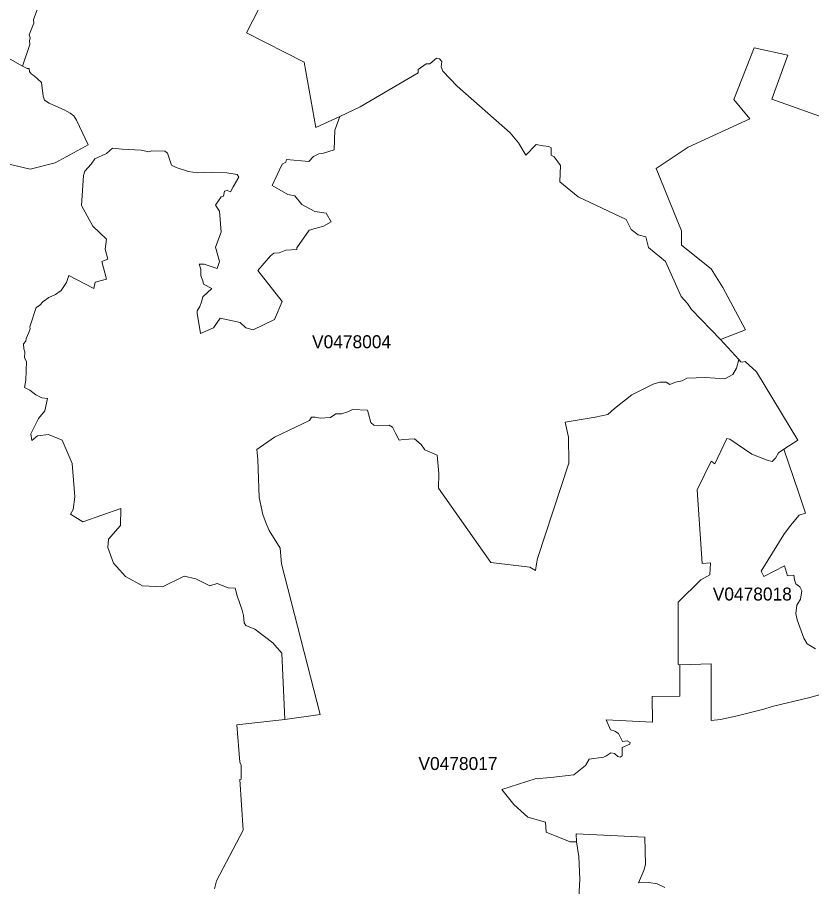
# Model space of a CAD drawing. Extents: x 369010 to 735936, y 6377141 to 6616555.
# Drawn here: x 451203 to 457328, y 6495121 to 6501829 of the extents above; entities that cross this region are included whole.
import ezdxf
from ezdxf.enums import TextEntityAlignment as Align

# ---------------------------------------------------------------- set-up
doc = ezdxf.new("R2010")
doc.units = 0
doc.header["$LTSCALE"] = 40
doc.layers.add('3', color=7, linetype='Continuous', lineweight=13)
doc.layers.add('4', color=7, linetype='Continuous')

msp = doc.modelspace()

# ---------------------------------------------------------------- linework, layer by layer
at = {"layer": '3'}
for points in [[(450756.27, 6501726.94), (451242.85, 6501453.52), (451299.12, 6501621.01), (451295.48, 6501648.98), (451301.94, 6501671), (451294.66, 6501694.99), (451329.91, 6501783.54), (451328.09, 6501812.83), (451477.87, 6502218.32)], [(451477.87, 6502218.32), (451328.09, 6501812.83), (451329.91, 6501783.54), (451294.66, 6501694.99), (451301.94, 6501671), (451295.48, 6501648.98), (451299.12, 6501621.01), (451242.85, 6501453.52)], [(453562.39, 6500217.37), (453622.3, 6500251.47), (453583.74, 6500317.17), (453496.36, 6500331.74), (453395.23, 6500385.69), (453342.44, 6500451.07), (453287.99, 6500461.66), (453167.33, 6500531.33), (453243.96, 6500697.67), (453272.1, 6500711.57), (453277.39, 6500733.25), (453449.52, 6500716.04), (453487.25, 6500756.42), (453527.47, 6500776.94), (453562.56, 6500780.09), (453646.3, 6500807.56), (453649.61, 6500959.16), (453688.84, 6501064.92), (453503.64, 6500979.35), (453414.27, 6501483.48), (452970.22, 6501709.23), (453067.54, 6501899.39)], [(453067.54, 6501899.39), (452970.22, 6501709.23), (453414.27, 6501483.48), (453503.64, 6500979.35), (453688.84, 6501064.92), (453845.24, 6501138.73), (454294.42, 6501401.22), (454292.43, 6501426.21), (454354.99, 6501471.23), (454384.78, 6501471.73), (454434.43, 6501515.42), (454457.11, 6501508.3), (454475.97, 6501487.45), (454472.17, 6501446.9), (454483.09, 6501412.97), (454593.32, 6501299.27), (455002.94, 6500939.14), (455066.66, 6500861.02), (455124.58, 6500766.68), (455203.53, 6500849.43), (455258.48, 6500836.85), (455301.18, 6500832.06), (455318.89, 6500822.79), (455320.21, 6500764.7), (455342.39, 6500753.61), (455391.05, 6500685.75), (455385.92, 6500559.64), (455527.92, 6500443.78), (455897.32, 6500270.33), (455935.22, 6500193.54), (455989.18, 6500150.18), (456049.92, 6500136.11), (456071.1, 6500053.86), (456200.53, 6499945.45), (456322.34, 6499674.35), (456370.99, 6499620.24), (456400.62, 6499574.39), (456625.21, 6499342.19), (456816.7, 6499419.15), (456643.41, 6499745.36), (456552.39, 6499887.86), (456323.66, 6500071.23), (456324.16, 6500181.29), (456130.02, 6500664.23), (456376.13, 6500828.08), (456850.13, 6501046.38), (456726.99, 6501195.67), (456884.39, 6501594.04), (457144.4, 6501536.61), (457021.92, 6501197.16), (457914.82, 6500880.22)], [(451106.15, 6500705.44), (451301.77, 6500658.28), (451492.93, 6500707.27), (451748.14, 6500846.79), (451659.76, 6501035.46), (451637.25, 6501068.89), (451610.77, 6501089.58), (451569.89, 6501111.92), (451446.92, 6501168.19), (451412.99, 6501191.53), (451400.41, 6501220.99), (451388, 6501326.58), (451332.72, 6501377.72), (451308.06, 6501393.94), (451296.48, 6501412.81), (451292.67, 6501433.99), (451277.44, 6501434.82), (451242.85, 6501453.52), (450756.27, 6501726.94)], [(457914.82, 6500880.22), (457021.92, 6501197.16), (457144.4, 6501536.61), (456884.39, 6501594.04), (456726.99, 6501195.67), (456850.13, 6501046.38), (456376.13, 6500828.08), (456130.02, 6500664.23), (456324.16, 6500181.29), (456323.66, 6500071.23), (456552.39, 6499887.86), (456643.41, 6499745.36), (456816.7, 6499419.15), (456625.21, 6499342.19), (456766.22, 6499187.94), (456780.95, 6499171.06), (456792.86, 6499167.75), (456816.04, 6499174.53), (456902.92, 6499093.27), (457222.51, 6498567.63), (457112.45, 6498496.13), (457225.99, 6498164.79), (457280.11, 6498002.76), (457232.44, 6497987.37), (457163.92, 6497909.25), (457112.45, 6497839.08), (456938.34, 6497556.9), (456958.2, 6497515.19), (457119.4, 6497595.96), (457142.74, 6497519.33), (457191.23, 6497525.78), (457196.03, 6497489.37), (457206.46, 6497457.93), (457237.9, 6497434.59), (457251.64, 6497403.14), (457241.21, 6497340.25), (457212.91, 6497293.58), (457204.97, 6497228.21), (457217.05, 6497180.54), (457216.22, 6497180.54), (457266.7, 6497037.55), (457294.18, 6496994.85), (457357.9, 6496956.94)], [(456365.7, 6499044.61), (456510.35, 6499049.08), (456657.32, 6499040.47), (456720.87, 6499073.74), (456749.34, 6499123.23), (456766.22, 6499187.94), (456625.21, 6499342.19), (456400.62, 6499574.39), (456370.99, 6499620.24), (456322.34, 6499674.35), (456200.53, 6499945.45), (456071.1, 6500053.86), (456049.92, 6500136.11), (455989.18, 6500150.18), (455935.22, 6500193.54), (455897.32, 6500270.33), (455527.92, 6500443.78), (455385.92, 6500559.64), (455391.05, 6500685.75), (455342.39, 6500753.61), (455320.21, 6500764.7), (455318.89, 6500822.79), (455301.18, 6500832.06), (455258.48, 6500836.85), (455203.53, 6500849.43), (455124.58, 6500766.68), (455066.66, 6500861.02), (455002.94, 6500939.14), (454593.32, 6501299.27), (454483.09, 6501412.97), (454472.17, 6501446.9), (454475.97, 6501487.45), (454457.11, 6501508.3), (454434.43, 6501515.42), (454384.78, 6501471.73), (454354.99, 6501471.23), (454292.43, 6501426.21), (454294.42, 6501401.22), (453845.24, 6501138.73), (453688.84, 6501064.92)], [(451242.85, 6501453.52), (451277.44, 6501434.82), (451292.67, 6501433.99), (451296.48, 6501412.81), (451308.06, 6501393.94), (451332.72, 6501377.72), (451388, 6501326.58), (451400.41, 6501220.99), (451412.99, 6501191.53), (451446.92, 6501168.19), (451569.89, 6501111.92), (451610.77, 6501089.58), (451637.25, 6501068.89), (451659.76, 6501035.46), (451748.14, 6500846.79), (451492.93, 6500707.27), (451301.77, 6500658.28), (451106.15, 6500705.44)], [(453688.84, 6501064.92), (453649.61, 6500959.16), (453646.3, 6500807.56), (453562.56, 6500780.09), (453527.47, 6500776.94), (453487.25, 6500756.42), (453449.52, 6500716.04), (453277.39, 6500733.25), (453272.1, 6500711.57), (453243.96, 6500697.67), (453167.33, 6500531.33), (453287.99, 6500461.66), (453342.44, 6500451.07), (453395.23, 6500385.69), (453496.36, 6500331.74), (453583.74, 6500317.17), (453622.3, 6500251.47), (453562.39, 6500217.37), (453452.5, 6500187.42), (453358.33, 6500051.7), (453357.5, 6500038.96), (453272.1, 6500032.67), (453222.12, 6500012.98), (453179.58, 6500008.67), (453153.76, 6499990.14), (453056.45, 6499875.77), (453243.8, 6499635.46), (453184.71, 6499497.76), (453021.69, 6499417), (452964.43, 6499433.71), (452920.4, 6499474.59), (452767.48, 6499508.85), (452716, 6499432.88), (452614.05, 6499390.18), (452589.06, 6499545.59), (452589.73, 6499563.8), (452610.91, 6499598.39), (452621.83, 6499634.47), (452631.93, 6499672.2), (452702.27, 6499735.76), (452638.88, 6499769.52), (452633.75, 6499796.83), (452617.03, 6499834.56), (452618.52, 6499886.03), (452604.62, 6499924.43), (452643.68, 6499925.76), (452743.81, 6499891.83), (452762.68, 6499946.11), (452731.23, 6500057), (452774.26, 6500171.69), (452762.51, 6500333.56), (452731.23, 6500381.22), (452773.43, 6500445.6), (452792.63, 6500449.91), (452800.08, 6500486.98), (452820.77, 6500492.28), (452846.75, 6500482.18), (452867.28, 6500520.91), (452910.64, 6500595.05), (452897.23, 6500617.07), (452816.96, 6500629.64), (452703.43, 6500635.27), (452588.57, 6500629.15), (452521.7, 6500639.08), (452426.04, 6500671.52), (452391.45, 6500689.06), (452360.67, 6500781.74), (452338.99, 6500797.63), (452240.02, 6500800.28), (452215.69, 6500790.84), (452158.59, 6500805.74), (452011.45, 6500811.7), (451936.81, 6500820.64), (451889.15, 6500779.76), (451800.11, 6500736.89), (451772.63, 6500697.34), (451723.48, 6500643.38), (451712.55, 6500609.45), (451696, 6500376.59), (451785.38, 6500217.54), (451890.47, 6500117.41), (451879.55, 6500041.11), (451901.23, 6499963.99), (451855.22, 6499944.95), (451890.14, 6499809.08), (451801.76, 6499784.58), (451792.66, 6499735.76), (451598.52, 6499838.37), (451580.48, 6499783.26), (451539.11, 6499722.68), (451497.23, 6499690.91), (451444.77, 6499666.41), (451401.41, 6499637.12), (451374.26, 6499605.67), (451346.46, 6499591.44), (451298.46, 6499441.82), (451301.28, 6499425.44), (451291.68, 6499396.31), (451270.99, 6499351.62), (451268.18, 6499330.44)], [(451442.78, 6498611.49), (451358.54, 6498599.08), (451315.18, 6498563.33), (451305.91, 6498615.29), (451365.33, 6498734.13), (451413.32, 6498791.72), (451433.85, 6498888.54), (451389.99, 6498892.02), (451344.31, 6498917.67), (451298.13, 6498953.25), (451258.41, 6498972.78), (451268.51, 6499028.72), (451273.8, 6499173.37), (451258.41, 6499202.83), (451260.4, 6499249.18), (451253.45, 6499270.19), (451249.97, 6499309.25), (451268.18, 6499330.44), (451270.99, 6499351.62), (451291.68, 6499396.31), (451301.28, 6499425.44), (451298.46, 6499441.82), (451346.46, 6499591.44), (451374.26, 6499605.67), (451401.41, 6499637.12), (451444.77, 6499666.41), (451497.23, 6499690.91), (451539.11, 6499722.68), (451580.48, 6499783.26), (451598.52, 6499838.37), (451792.66, 6499735.76), (451801.76, 6499784.58), (451890.14, 6499809.08), (451855.22, 6499944.95), (451901.23, 6499963.99), (451879.55, 6500041.11), (451890.47, 6500117.41), (451785.38, 6500217.54), (451696, 6500376.59), (451712.55, 6500609.45), (451723.48, 6500643.38), (451772.63, 6500697.34), (451800.11, 6500736.89), (451889.15, 6500779.76), (451936.81, 6500820.64), (452011.45, 6500811.7), (452158.59, 6500805.74), (452215.69, 6500790.84), (452240.02, 6500800.28), (452338.99, 6500797.63), (452360.67, 6500781.74), (452391.45, 6500689.06), (452426.04, 6500671.52), (452521.7, 6500639.08), (452588.57, 6500629.15), (452703.43, 6500635.27), (452816.96, 6500629.64), (452897.23, 6500617.07), (452910.64, 6500595.05), (452867.28, 6500520.91), (452846.75, 6500482.18), (452820.77, 6500492.28), (452800.08, 6500486.98), (452792.63, 6500449.91), (452773.43, 6500445.6), (452731.23, 6500381.22), (452762.51, 6500333.56), (452774.26, 6500171.69), (452731.23, 6500057), (452762.68, 6499946.11), (452743.81, 6499891.83), (452643.68, 6499925.76), (452604.62, 6499924.43), (452618.52, 6499886.03), (452617.03, 6499834.56), (452633.75, 6499796.83), (452638.88, 6499769.52), (452702.27, 6499735.76), (452631.93, 6499672.2), (452621.83, 6499634.47), (452610.91, 6499598.39), (452589.73, 6499563.8), (452589.06, 6499545.59), (452614.05, 6499390.18), (452716, 6499432.88), (452767.48, 6499508.85), (452920.4, 6499474.59), (452964.43, 6499433.71), (453021.69, 6499417), (453184.71, 6499497.76), (453243.8, 6499635.46), (453056.45, 6499875.77), (453153.76, 6499990.14), (453179.58, 6500008.67), (453222.12, 6500012.98), (453272.1, 6500032.67), (453357.5, 6500038.96), (453358.33, 6500051.7), (453452.5, 6500187.42), (453562.39, 6500217.37)], [(451268.18, 6499330.44), (451249.97, 6499309.25), (451253.45, 6499270.19), (451260.4, 6499249.18), (451258.41, 6499202.83), (451273.8, 6499173.37), (451268.51, 6499028.72), (451258.41, 6498972.78), (451298.13, 6498953.25), (451344.31, 6498917.67), (451389.99, 6498892.02), (451433.85, 6498888.54), (451413.32, 6498791.72), (451365.33, 6498734.13), (451305.91, 6498615.29), (451315.18, 6498563.33), (451358.54, 6498599.08), (451442.78, 6498611.49), (451547.88, 6498565.64), (451626.16, 6498386.07), (451644.86, 6498130.2), (451632.78, 6498032.39), (451613.09, 6497996.48), (451707.26, 6497936.56), (451999.87, 6498038.35), (451997.88, 6497907.27), (451904.54, 6497803.83), (451899.08, 6497738.62), (451943.27, 6497616.64), (452036.94, 6497513.53), (452166.7, 6497442.53), (452320.95, 6497434.42), (452489.6, 6497516.84), (452578.47, 6497496.16), (452687.37, 6497441.71), (452742.65, 6497460.74), (452827.22, 6497427.31), (452883.16, 6497424), (452897.07, 6497364.42), (452935.3, 6497255.51), (452947.21, 6497214.63), (452951.02, 6497157.04), (452965.58, 6497137.01), (453032.94, 6497107.88), (453171.64, 6497002.95), (453243.3, 6496923.18), (453266.47, 6496411.28), (453538.56, 6496449.51), (453239.16, 6497612.34), (453228.07, 6497733.32), (453144.99, 6497870.03), (453120.17, 6497923.98), (453095.84, 6497992.17), (453068.2, 6498125.24), (453056.45, 6498417.85), (453049.33, 6498494.64), (453184.88, 6498589.48), (453454.32, 6498719.4), (453470.21, 6498743.56), (453499, 6498744.06), (453536.9, 6498736.77), (453618.33, 6498742.57), (453659.54, 6498769.05), (453701.91, 6498770.04), (453751.73, 6498784.11), (453787.48, 6498803.31), (453901.84, 6498798.34), (453929.48, 6498704), (453951.66, 6498681.33), (453990.22, 6498676.37), (454070.32, 6498682.16), (454096.31, 6498666.77), (454120.64, 6498615.79), (454146.62, 6498566.97), (454177.4, 6498572.1), (454265.12, 6498577.39), (454315.93, 6498534.2), (454344.89, 6498492.99), (454441.05, 6498449.79), (454453.3, 6498308.95), (454449.49, 6498195.08), (454852.99, 6497622.27), (455155.53, 6497585.86), (455197.9, 6497560.04), (455205.35, 6497612.67), (455212.96, 6497654.21), (455454.6, 6498388.39), (455453.61, 6498589.48), (455427.62, 6498704.34), (455659.33, 6498743.73), (455755.98, 6498764.74), (455806.96, 6498812.08), (455941.02, 6498915.52), (456106.02, 6498998.11), (456157.33, 6499014.32), (456207.31, 6499013.17), (456234.29, 6498997.11), (456277.49, 6499013.83), (456329.95, 6499025.58), (456365.7, 6499044.61)], [(456766.22, 6499187.94), (456749.34, 6499123.23), (456720.87, 6499073.74), (456657.32, 6499040.47), (456510.35, 6499049.08), (456365.7, 6499044.61), (456329.95, 6499025.58), (456277.49, 6499013.83), (456234.29, 6498997.11), (456207.31, 6499013.17), (456157.33, 6499014.32), (456106.02, 6498998.11), (455941.02, 6498915.52), (455806.96, 6498812.08), (455755.98, 6498764.74), (455659.33, 6498743.73), (455427.62, 6498704.34), (455453.61, 6498589.48), (455454.6, 6498388.39), (455212.96, 6497654.21), (455205.35, 6497612.67), (455197.9, 6497560.04), (455155.53, 6497585.86), (454852.99, 6497622.27), (454449.49, 6498195.08), (454453.3, 6498308.95), (454441.05, 6498449.79), (454344.89, 6498492.99), (454315.93, 6498534.2), (454265.12, 6498577.39), (454177.4, 6498572.1), (454146.62, 6498566.97), (454120.64, 6498615.79), (454096.31, 6498666.77), (454070.32, 6498682.16), (453990.22, 6498676.37), (453951.66, 6498681.33), (453929.48, 6498704), (453901.84, 6498798.34), (453787.48, 6498803.31), (453751.73, 6498784.11), (453701.91, 6498770.04), (453659.54, 6498769.05), (453618.33, 6498742.57), (453536.9, 6498736.77), (453499, 6498744.06), (453470.21, 6498743.56), (453454.32, 6498719.4), (453184.88, 6498589.48), (453049.33, 6498494.64), (453056.45, 6498417.85), (453068.2, 6498125.24), (453095.84, 6497992.17), (453120.17, 6497923.98), (453144.99, 6497870.03), (453228.07, 6497733.32), (453239.16, 6497612.34), (453538.56, 6496449.51), (453266.47, 6496411.28), (452896.24, 6496369.9), (452918.42, 6496082.09), (452929.34, 6496058.92), (452927.52, 6495951.18), (452918.75, 6495949.19), (452944.9, 6495557.11), (452739.01, 6495167.18), (452721.63, 6495104.13)], [(455867.04, 6496131.25), (455867.7, 6496194.8), (455925.29, 6496221.78), (455927.61, 6496233.69), (455905.1, 6496247.26), (455869.19, 6496240.48), (455838.57, 6496301.71), (455810.1, 6496320.42), (455775.68, 6496330.18), (455743.57, 6496408.3), (456100.06, 6496391.09), (456097.91, 6496588.53), (456311.41, 6496590.68), (456311.41, 6496833.15), (456298.01, 6496835.3), (456299.5, 6497316.25), (456474.6, 6497490.03), (456542.62, 6497527.93), (456546.93, 6497619.13), (456482.88, 6497614.82), (456444.48, 6498184.32), (456554.04, 6498405.1), (456582.51, 6498383.59), (456673.7, 6498580.21), (456696.38, 6498574.42), (456867.18, 6498457.74), (456985.35, 6498412.22), (457023.91, 6498402.13), (457049.4, 6498426.45), (457072.24, 6498469.15), (457112.45, 6498496.13), (457222.51, 6498567.63), (456902.92, 6499093.27), (456816.04, 6499174.53), (456792.86, 6499167.75), (456780.95, 6499171.06), (456766.22, 6499187.94)], [(452721.63, 6495104.13), (452739.01, 6495167.18), (452944.9, 6495557.11), (452918.75, 6495949.19), (452927.52, 6495951.18), (452929.34, 6496058.92), (452918.42, 6496082.09), (452896.24, 6496369.9), (453266.47, 6496411.28), (453243.3, 6496923.18), (453171.64, 6497002.95), (453032.94, 6497107.88), (452965.58, 6497137.01), (452951.02, 6497157.04), (452947.21, 6497214.63), (452935.3, 6497255.51), (452897.07, 6497364.42), (452883.16, 6497424), (452827.22, 6497427.31), (452742.65, 6497460.74), (452687.37, 6497441.71), (452578.47, 6497496.16), (452489.6, 6497516.84), (452320.95, 6497434.42), (452166.7, 6497442.53), (452036.94, 6497513.53), (451943.27, 6497616.64), (451899.08, 6497738.62), (451904.54, 6497803.83), (451997.88, 6497907.27), (451999.87, 6498038.35), (451707.26, 6497936.56), (451613.09, 6497996.48), (451632.78, 6498032.39), (451644.86, 6498130.2), (451626.16, 6498386.07), (451547.88, 6498565.64), (451442.78, 6498611.49)], [(457357.9, 6496956.94), (457294.18, 6496994.85), (457266.7, 6497037.55), (457216.22, 6497180.54), (457217.05, 6497180.54), (457204.97, 6497228.21), (457212.91, 6497293.58), (457241.21, 6497340.25), (457251.64, 6497403.14), (457237.9, 6497434.59), (457206.46, 6497457.93), (457196.03, 6497489.37), (457191.23, 6497525.78), (457142.74, 6497519.33), (457119.4, 6497595.96), (456958.2, 6497515.19), (456938.34, 6497556.9), (457112.45, 6497839.08), (457163.92, 6497909.25), (457232.44, 6497987.37), (457280.11, 6498002.76), (457225.99, 6498164.79), (457112.45, 6498496.13), (457072.24, 6498469.15), (457049.4, 6498426.45), (457023.91, 6498402.13), (456985.35, 6498412.22), (456867.18, 6498457.74), (456696.38, 6498574.42), (456673.7, 6498580.21), (456582.51, 6498383.59), (456554.04, 6498405.1), (456444.48, 6498184.32), (456482.88, 6497614.82), (456546.93, 6497619.13), (456542.62, 6497527.93), (456474.6, 6497490.03), (456299.5, 6497316.25), (456298.01, 6496835.3), (456311.41, 6496833.15), (456553.05, 6496841.26), (456553.71, 6496404), (456624.38, 6496411.94), (456743.71, 6496437.76), (456959.69, 6496490.89), (457024.24, 6496510.25), (457312.88, 6496581.25), (457546.57, 6496645.8)], [(456311.41, 6496833.15), (456311.41, 6496590.68), (456097.91, 6496588.53), (456100.06, 6496391.09), (455743.57, 6496408.3), (455775.68, 6496330.18), (455810.1, 6496320.42), (455838.57, 6496301.71), (455869.19, 6496240.48), (455905.1, 6496247.26), (455927.61, 6496233.69), (455925.29, 6496221.78), (455867.7, 6496194.8), (455867.04, 6496131.25), (455851.31, 6496119.33), (455833.27, 6496124.46), (455807.12, 6496148.46), (455780.15, 6496153.75), (455740.59, 6496128.27), (455721.89, 6496121.48), (455611.66, 6496105.1), (455583.2, 6496055.78), (455493.49, 6495984.77), (455317.07, 6495964.58), (455194.76, 6495953.33), (454939.72, 6495871.07), (455030.91, 6495755.05), (455139.48, 6495656.41), (455275.19, 6495619.34), (455279.83, 6495541.55), (455464.53, 6495466.75), (455515.34, 6495466.75), (455512.36, 6495527.98), (456041.31, 6495503.49), (456046.44, 6495292.47), (456033.86, 6495244.64), (455991.83, 6495150.3), (456073.42, 6495152.62), (456136.97, 6495143.85), (456195.23, 6495115.55)], [(457711.08, 6496676.42), (457546.57, 6496645.8), (457312.88, 6496581.25), (457024.24, 6496510.25), (456959.69, 6496490.89), (456743.71, 6496437.76), (456624.38, 6496411.94), (456553.71, 6496404), (456553.05, 6496841.26), (456311.41, 6496833.15)], [(455521.46, 6494856.53), (455539.17, 6495176.45), (455533.88, 6495353.21), (455515.34, 6495466.75), (455464.53, 6495466.75), (455279.83, 6495541.55), (455275.19, 6495619.34), (455139.48, 6495656.41), (455030.91, 6495755.05), (454939.72, 6495871.07), (455194.76, 6495953.33), (455317.07, 6495964.58), (455493.49, 6495984.77), (455583.2, 6496055.78), (455611.66, 6496105.1), (455721.89, 6496121.48), (455740.59, 6496128.27), (455780.15, 6496153.75), (455807.12, 6496148.46), (455833.27, 6496124.46), (455851.31, 6496119.33), (455867.04, 6496131.25)], [(456195.23, 6495115.55), (456136.97, 6495143.85), (456073.42, 6495152.62), (455991.83, 6495150.3), (456033.86, 6495244.64), (456046.44, 6495292.47), (456041.31, 6495503.49), (455512.36, 6495527.98), (455515.34, 6495466.75), (455533.88, 6495353.21), (455539.17, 6495176.45), (455521.46, 6494856.53)]]:
    msp.add_lwpolyline(points, dxfattribs=at)

# ---------------------------------------------------------------- texts
at = {"layer": '4'}
for s, p in [('V0478004', (453780.07, 6499276.1)), ('V0478018', (456870.47, 6497329.26)), ('V0478017', (454600.64, 6496021.2))]:
    msp.add_text(s, height=100, dxfattribs=at).set_placement(p, align=Align.CENTER)

doc.saveas('drawing.dxf')
